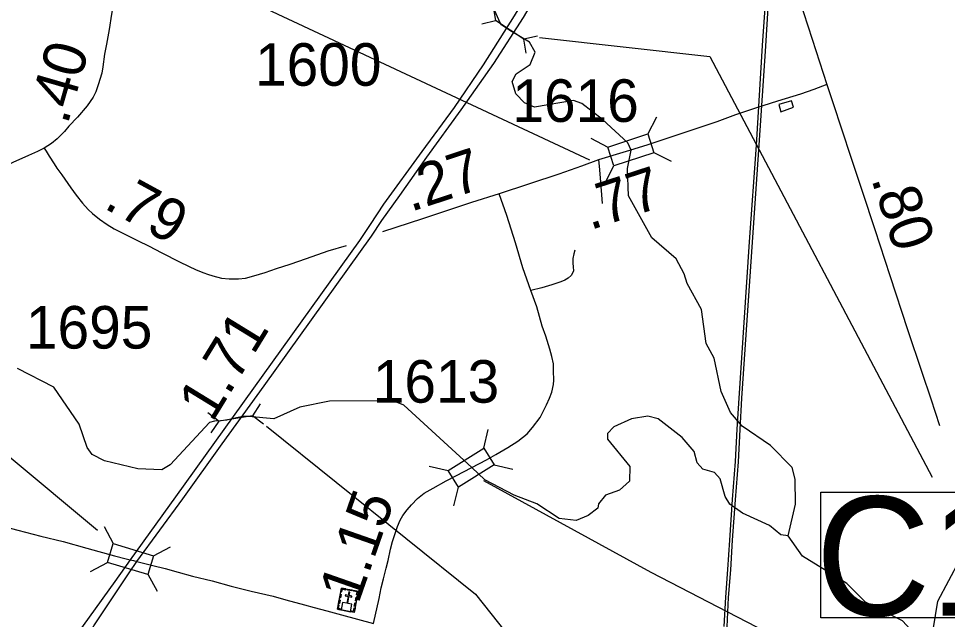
# Model space of a CAD drawing. Extents: x 2290615 to 2522933, y 819489 to 1012715.
# Drawn here: x 2382276 to 2393203, y 942161 to 949222 of the extents above; entities that cross this region are included whole.
import ezdxf

# ---------------------------------------------------------------- set-up
doc = ezdxf.new("R2010")
doc.units = 0
for name, color, linetype in [('Exist Cultural Church with Cemetery CELL', 7, 'Continuous'), ('Exist Hydrographic Creek Single Shore', 7, 'Continuous'), ('Exist Hydrographic Misc Water Feature', 7, 'Continuous'), ('Exist Road Non-System Type 51', 7, 'Continuous'), ('Exist Road Primary Interstate Divided Center Attributed', 7, 'Continuous'), ('Exist Road Primary Interstate Mileage Hundredths English Label', 7, 'Continuous'), ('Exist Road Primary Interstate Structure Culvert CELL', 7, 'Continuous'), ('Exist Road Primary Interstate Structure Culvert Number Label', 7, 'Continuous'), ('Exist Road Secondary Mileage Hundredths English Label', 7, 'Continuous'), ('Exist Road Secondary Structure Standard Bridge CELL', 7, 'Continuous'), ('Exist Road Secondary Structure Standard Bridge Number Label', 7, 'Continuous'), ('Exist Road Secondary Type 51 Attributed', 7, 'Continuous'), ('Exist Road Secondary Type 51 Number Label', 7, 'Continuous'), ('Exist Utilities Electrical Transmission Line', 7, 'Continuous')]:
    doc.layers.add(name, color=color, linetype=linetype)

msp = doc.modelspace()

# ---------------------------------------------------------------- linework, layer by layer
at = {"layer": 'Exist Cultural Church with Cemetery CELL'}
for points in [[(2386076, 942530), (2386271, 942493), (2386224, 942243), (2386028, 942280)], [(2386068, 942488), (2386079, 942486), (2386085, 942517), (2386125, 942510), (2386127, 942521), (2386076, 942530)], [(2386148, 942517), (2386199, 942507), (2386197, 942496), (2386146, 942505)], [(2386263, 942451), (2386252, 942453), (2386258, 942485), (2386218, 942492), (2386220, 942503), (2386271, 942493)], [(2386041, 942349), (2386049, 942391), (2386060, 942389), (2386052, 942347)], [(2386054, 942415), (2386062, 942458), (2386073, 942455), (2386065, 942413)], [(2386071, 942272), (2386181, 942251), (2386198, 942340), (2386148, 942350), (2386163, 942430), (2386195, 942424), (2386197, 942435), (2386165, 942441), (2386173, 942482), (2386161, 942484), (2386154, 942443), (2386121, 942449), (2386119, 942438), (2386152, 942432), (2386136, 942352), (2386087, 942361)], [(2386238, 942381), (2386246, 942424), (2386258, 942422), (2386250, 942379)], [(2386061, 942274), (2386063, 942285), (2386041, 942289), (2386049, 942329), (2386038, 942331), (2386028, 942280)], [(2386191, 942249), (2386194, 942261), (2386215, 942257), (2386223, 942296), (2386234, 942294), (2386224, 942243)], [(2386226, 942316), (2386234, 942359), (2386245, 942357), (2386237, 942314)]]:
    msp.add_lwpolyline(points, close=True, dxfattribs=at)
at = {"layer": 'Exist Hydrographic Creek Single Shore'}
for points in [[(2391329, 943142), (2391415, 943516), (2391413, 943808), (2391376, 943948), (2391123, 944204), (2390788, 944433), (2390651, 944591), (2390540, 944839), (2390460, 945230), (2390365, 945403), (2390310, 945802), (2390140, 946107), (2390105, 946223), (2390011, 946397), (2389724, 946644), (2389451, 947139), (2389439, 947460), (2389483, 947677), (2389442, 947761), (2389147, 948035), (2388903, 948226), (2388803, 948258), (2388346, 948183), (2388228, 948231), (2388127, 948338), (2388083, 948481), (2388129, 948572), (2388293, 948684), (2388352, 948826), (2388286, 948945), (2388057, 949084), (2387958, 949148), (2387940, 949172), (2387735, 949642)], [(2391329, 943142), (2391245, 943155), (2391110, 943264), (2390792, 943409), (2390642, 943514), (2390589, 943607), (2390529, 943815), (2390462, 943887), (2390327, 943928), (2390260, 944001), (2390224, 944134), (2390081, 944299), (2389802, 944520), (2389677, 944551), (2389486, 944517), (2389279, 944423), (2389205, 944345), (2389206, 944279), (2389468, 943958), (2389462, 943784), (2389347, 943681), (2389182, 943621), (2389100, 943520), (2389092, 943470), (2388977, 943383), (2388835, 943325), (2388636, 943346), (2388374, 943519), (2388106, 943623), (2387762, 943803), (2387608, 943945), (2386810, 944680), (2386683, 944730), (2385935, 944726), (2385586, 944656), (2385278, 944518), (2384982, 944547), (2384920, 944545), (2384841, 944529), (2384727, 944502), (2384653, 944493), (2384580, 944490), (2384521, 944474), (2384061, 943976), (2383962, 943919), (2383679, 943931), (2383286, 944026), (2383143, 944099), (2383084, 944182), (2382989, 944454), (2382690, 944891), (2382264, 945110)], [(2392903, 941897), (2392675, 942143), (2392240, 942362), (2392019, 942582), (2391498, 942903), (2391329, 943142)]]:
    msp.add_lwpolyline(points, dxfattribs=at)
at = {"layer": 'Exist Hydrographic Misc Water Feature'}
msp.add_lwpolyline([(2392989, 941821), (2393005, 941845), (2393089, 942374), (2393349, 942860), (2393388, 943036), (2393640, 943529), (2393974, 944101), (2394078, 944384), (2394082, 944709), (2393925, 945251), (2393788, 945531), (2393778, 945672), (2393844, 945733), (2394093, 945770), (2394135, 945811), (2394124, 945985), (2393961, 946300), (2393939, 946709), (2393985, 947000), (2394083, 947211), (2394304, 947505), (2394452, 947639), (2394543, 947692)], dxfattribs=at)
at = {"layer": 'Exist Road Non-System Type 51'}
for points in [[(2389097, 947563), (2389107, 947487), (2389116, 947349), (2389141, 947048)], [(2388820, 946499), (2388808, 946459), (2388795, 946403), (2388796, 946349), (2388800, 946303), (2388803, 946259), (2388791, 946229), (2388776, 946202), (2388740, 946170), (2388704, 946149), (2388657, 946129), (2388551, 946095), (2388432, 946057), (2388304, 946025)]]:
    msp.add_lwpolyline(points, dxfattribs=at)
at = {"layer": 'Exist Road Primary Interstate Divided Center Attributed'}
for points in [[(2388723, 950295), (2388471, 949856), (2388105, 949255), (2387741, 948679), (2387400, 948179), (2387022, 947660), (2386570, 947042), (2386411, 946802), (2386286, 946615), (2384123, 943600), (2383588, 942862)], [(2383669, 942841), (2384208, 943579), (2384671, 944226), (2385165, 944906), (2386429, 946667), (2386548, 946850), (2386761, 947144), (2387079, 947593), (2387482, 948148), (2387867, 948694), (2388216, 949236), (2388506, 949731), (2388817, 950296)], [(2383588, 942862), (2383410, 942607), (2382874, 941866), (2382631, 941483), (2382456, 941170), (2382297, 940841), (2382147, 940490), (2382000, 940099), (2381870, 939665), (2381740, 939086), (2381587, 938347), (2381189, 936361), (2381091, 935849), (2380960, 935204)], [(2381029, 935148), (2381163, 935816), (2381450, 937223), (2381615, 938057), (2381738, 938650), (2381823, 938972), (2382019, 939641), (2382166, 940043), (2382316, 940427), (2382469, 940789), (2382645, 941147), (2382810, 941472), (2383163, 942086), (2383578, 942710), (2383669, 942841)]]:
    msp.add_lwpolyline(points, dxfattribs=at)
at = {"layer": 'Exist Road Primary Interstate Structure Culvert CELL'}
for p, q in [((2387859, 949362), (2387888, 949198)), ((2387726, 949161), (2387888, 949198)), ((2388219, 948980), (2387888, 949198)), ((2388381, 949017), (2388219, 948980)), ((2388248, 948815), (2388219, 948980)), ((2385120, 944693), (2385027, 944555)), ((2384503, 944591), (2384635, 944490)), ((2384542, 944353), (2384635, 944490)), ((2385027, 944555), (2384635, 944490)), ((2385159, 944454), (2385027, 944555))]:
    msp.add_line(p, q, dxfattribs=at)
at = {"layer": 'Exist Road Primary Interstate Structure Culvert Number Label'}
for points in [[(2388403, 948999), (2390408, 948777), (2393022, 943832)], [(2385192, 944432), (2387651, 942457), (2391870, 937141)]]:
    msp.add_lwpolyline(points, dxfattribs=at)
msp.add_lwpolyline([(2391715, 943655), (2396907, 943655), (2396907, 942180), (2391715, 942180)], close=True, dxfattribs=at)
at = {"layer": 'Exist Road Secondary Structure Standard Bridge CELL'}
for p, q in [((2389680, 947864), (2389783, 948066)), ((2389007, 947815), (2389208, 947713)), ((2389750, 947649), (2389952, 947546)), ((2389177, 947291), (2389280, 947492)), ((2387750, 944172), (2387802, 944392)), ((2387108, 943964), (2387328, 943912)), ((2387869, 943979), (2388090, 943928)), ((2387398, 943495), (2387450, 943715)), ((2383282, 943252), (2383389, 943052)), ((2383863, 942908), (2384063, 943015)), ((2383123, 942724), (2383322, 942830)), ((2383798, 942691), (2383905, 942492))]:
    msp.add_line(p, q, dxfattribs=at)
for points in [[(2389208, 947713), (2389680, 947866), (2389751, 947645), (2389280, 947492)], [(2387328, 943912), (2387750, 944173), (2387872, 943976), (2387450, 943715)], [(2383389, 943052), (2383864, 942909), (2383797, 942687), (2383322, 942830)]]:
    msp.add_lwpolyline(points, close=True, dxfattribs=at)
at = {"layer": 'Exist Road Secondary Structure Standard Bridge Number Label'}
for points in [[(2388995, 947559), (2384423, 949697), (2380736, 952131), (2379777, 953053)], [(2383206, 943208), (2381100, 944957), (2377282, 945742)], [(2387744, 943795), (2389714, 942717), (2392874, 941081)]]:
    msp.add_lwpolyline(points, dxfattribs=at)
at = {"layer": 'Exist Road Secondary Type 51 Attributed'}
for points in [[(2391134, 950417), (2391142, 950378), (2391152, 950328), (2391168, 950282), (2391192, 950196), (2391240, 950064), (2391258, 950017), (2391277, 949964), (2391300, 949891), (2391374, 949710), (2391441, 949503), (2391508, 949294), (2391612, 948980), (2391785, 948448)], [(2383425, 949547), (2383404, 949471), (2383371, 949274), (2383341, 949095), (2383312, 948920), (2383289, 948804), (2383267, 948657), (2383254, 948582), (2383213, 948443), (2383185, 948363), (2383154, 948300), (2383084, 948196), (2382970, 948064), (2382869, 947958), (2382818, 947897), (2382731, 947810), (2382665, 947754), (2382579, 947700)], [(2391785, 948448), (2391631, 948390), (2391474, 948335), (2391202, 948252), (2390945, 948171), (2390708, 948092), (2390490, 948008), (2390220, 947920), (2389998, 947844), (2389668, 947736), (2389423, 947659)], [(2391785, 948448), (2391856, 948237), (2391962, 947915), (2392068, 947594), (2392200, 947194), (2392350, 946744), (2392527, 946202), (2392733, 945569), (2392902, 945066), (2393006, 944755), (2393108, 944440)], [(2382579, 947700), (2382501, 947660), (2382395, 947615), (2382210, 947532), (2382101, 947481), (2381958, 947420), (2381844, 947373), (2381552, 947250), (2381445, 947203), (2381393, 947180), (2381341, 947147), (2381289, 947109), (2381220, 947050), (2381157, 946983), (2381108, 946924), (2381035, 946834), (2380910, 946659)], [(2382579, 947700), (2382601, 947666), (2382636, 947605), (2382697, 947514), (2382728, 947466), (2382785, 947385), (2382890, 947232), (2382954, 947146), (2383027, 947053), (2383097, 946980), (2383145, 946930), (2383230, 946864), (2383319, 946801), (2383399, 946752), (2383675, 946613), (2383814, 946547), (2383952, 946472), (2384179, 946359), (2384365, 946269), (2384454, 946235), (2384500, 946218), (2384562, 946198), (2384665, 946171), (2384753, 946164), (2384865, 946164), (2384947, 946172), (2385045, 946198), (2385179, 946239), (2385312, 946287), (2385473, 946338), (2385664, 946403), (2385918, 946491), (2386135, 946556)], [(2389423, 947659), (2389097, 947563), (2388897, 947487), (2388633, 947393), (2387928, 947161)], [(2387928, 947161), (2387604, 947059), (2387027, 946869), (2386557, 946717)], [(2387608, 943945), (2387780, 944037), (2387890, 944101), (2388033, 944181), (2388150, 944254), (2388259, 944341), (2388321, 944415), (2388411, 944536), (2388486, 944681), (2388523, 944761), (2388550, 944832), (2388567, 944920), (2388571, 944974), (2388569, 945082), (2388567, 945166), (2388551, 945250), (2388527, 945336), (2388477, 945491), (2388436, 945607), (2388372, 945835), (2388304, 946025), (2388210, 946292), (2388122, 946586), (2388020, 946908), (2387928, 947161)], [(2386451, 942115), (2386517, 942405), (2386541, 942532), (2386570, 942637), (2386600, 942765), (2386625, 942855), (2386651, 942988), (2386675, 943077), (2386708, 943170), (2386732, 943255), (2386764, 943328), (2386797, 943383), (2386846, 943448), (2386900, 943508), (2386970, 943582), (2387047, 943643), (2387154, 943703), (2387308, 943789), (2387421, 943847), (2387608, 943945)], [(2379228, 943577), (2379490, 943551), (2379740, 943528), (2380082, 943500), (2380437, 943474), (2380751, 943452), (2381094, 943427), (2381283, 943414), (2381455, 943397), (2381605, 943374), (2381756, 943348), (2381936, 943296), (2382267, 943210), (2382538, 943138), (2382800, 943076), (2383081, 942997), (2383404, 942910), (2383542, 942874), (2383588, 942862)], [(2383588, 942862), (2383627, 942852), (2383669, 942841)], [(2383669, 942841), (2383713, 942830), (2383856, 942794), (2384001, 942759), (2384154, 942717), (2384321, 942670), (2384552, 942614), (2384779, 942552), (2385011, 942495), (2385271, 942433), (2385421, 942393), (2385640, 942332), (2385754, 942300), (2385902, 942260), (2386076, 942214), (2386451, 942115)]]:
    msp.add_lwpolyline(points, dxfattribs=at)
at = {"layer": 'Exist Utilities Electrical Transmission Line'}
for points in [[(2390576, 942079), (2390595, 942421), (2390619, 942746), (2390642, 943094), (2390676, 943570), (2390710, 944017), (2390729, 944397), (2390752, 944761), (2390874, 946598), (2390955, 947735), (2391029, 948904), (2391059, 949348)], [(2390610, 942075), (2390629, 942420), (2390653, 942742), (2390676, 943092), (2390710, 943567), (2390744, 944015), (2390765, 944393), (2390786, 944760), (2390908, 946595), (2390989, 947734), (2391065, 948900), (2391093, 949347)], [(2391245, 948127), (2391393, 948181), (2391368, 948257), (2391220, 948211), (2391245, 948127)]]:
    msp.add_lwpolyline(points, dxfattribs=at)

# ---------------------------------------------------------------- texts
at = {"layer": 'Exist Road Primary Interstate Mileage Hundredths English Label'}
msp.add_text('1.71', height=500, rotation=58.5138, dxfattribs=at).set_placement((2384554, 944466))
at = {"layer": 'Exist Road Primary Interstate Structure Culvert Number Label'}
msp.add_text('C104', height=1400, dxfattribs=at).set_placement((2391651, 942205))
at = {"layer": 'Exist Road Secondary Mileage Hundredths English Label'}
for s, rotation, p in [('.40', 73.9386, (2382852, 947966)), ('.27', 18.1993, (2386888, 946949)), ('.77', 18.0237, (2388999, 946734)), ('.79', 331.4197, (2383265, 947001)), ('.80', 288.1126, (2392304, 947338)), ('1.15', 70.7259, (2386272, 942333))]:
    msp.add_text(s, height=500, rotation=rotation, dxfattribs=at).set_placement(p)
at = {"layer": 'Exist Road Secondary Type 51 Number Label'}
for s, p in [('1600', (2385058, 948433)), ('1613', (2386443, 944708))]:
    msp.add_text(s, height=500, dxfattribs=at).set_placement(p)
for s, p in [('1616', (2388085, 948008)), ('1695', (2382363, 945344))]:
    msp.add_text(s, height=500, rotation=360, dxfattribs=at).set_placement(p)

doc.saveas('drawing.dxf')
